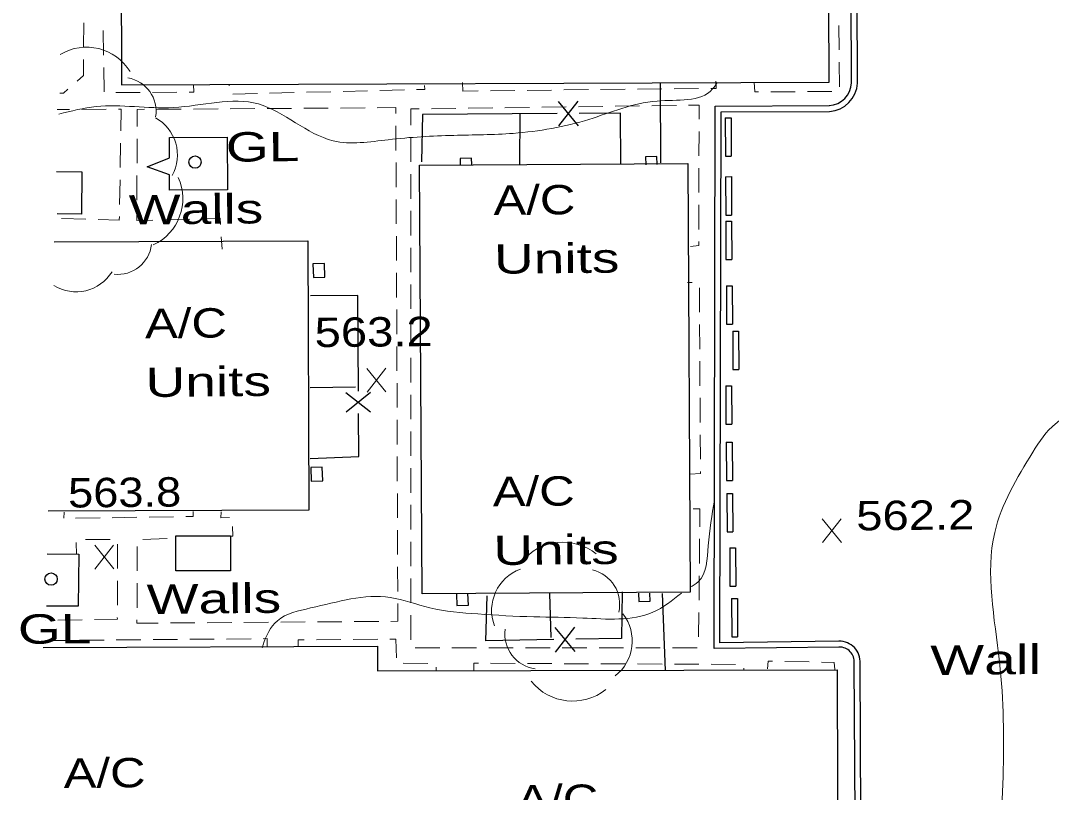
# Model space of a CAD drawing. Extents: x 2361708 to 2370558, y 6977955 to 6991887.
# Drawn here: x 2365812.5 to 2365980.8, y 6986470.4 to 6986596.5 of the extents above; entities that cross this region are included whole.
import ezdxf

# ---------------------------------------------------------------- set-up
doc = ezdxf.new("R2010")
doc.units = 0
doc.header["$LTSCALE"] = 1.9
for name, color, linetype, lineweight in [('11', 7, 'Continuous', 25), ('13', 7, 'Continuous', 13), ('17', 7, 'Continuous', 25), ('18', 7, 'Continuous', 25), ('2', 7, 'Continuous', 25), ('20', 7, 'Continuous', 25), ('23', 7, 'Continuous', 25), ('29', 7, 'Continuous', 13), ('31', 7, 'Continuous', 13), ('35', 7, 'Continuous', 13)]:
    doc.layers.add(name, color=color, linetype=linetype, lineweight=lineweight)

msp = doc.modelspace()

# ---------------------------------------------------------------- linework, layer by layer
at = {"layer": '11'}
for points in [[(2365829.001, 6986585.978), (2365944.493, 6986586.438), (2365944.338, 6986624.768), (2365922.458, 6986624.68), (2365922.459, 6986623.5), (2365888.808, 6986623.43), (2365888.807, 6986624.629), (2365866.816, 6986624.57), (2365866.818, 6986623.33), (2365850.977, 6986623.289), (2365850.973, 6986624.739), (2365828.883, 6986624.669)], [(2365878.055, 6986502.881), (2365877.618, 6986572.881), (2365921.418, 6986573.148), (2365921.844, 6986503.148)]]:
    msp.add_lwpolyline(points, close=True, dxfattribs=at)
for points in [[(2365817.975, 6986560.332), (2365859.406, 6986560.507), (2365859.584, 6986516.546), (2365817.014, 6986516.371)], [(2365816.175, 6986494.132), (2365870.756, 6986494.301), (2365870.764, 6986490.311), (2365945.836, 6986490.466), (2365945.926, 6986451.585), (2365921.736, 6986451.534), (2365921.727, 6986453.505), (2365890.757, 6986453.37), (2365890.76, 6986451.91), (2365869.021, 6986451.833), (2365869.011, 6986455.933), (2365848.441, 6986455.877), (2365848.438, 6986457.217), (2365815.048, 6986457.119)]]:
    msp.add_lwpolyline(points, dxfattribs=at)
at = {"layer": '13'}
for p, q in [((2365822.815, 6986596.1), (2365822.803, 6986592.1)), ((2365946.095, 6986595.673), (2365946.133, 6986591.674)), ((2365826.065, 6986590.831), (2365825.997, 6986594.83)), ((2365826.162, 6986584.832), (2365826.094, 6986588.831)), ((2365946.152, 6986589.673), (2365946.18, 6986585.674)), ((2365846.544, 6986585.805), (2365846.542, 6986585.995)), ((2365869.163, 6986585.011), (2365865.163, 6986584.913)), ((2365875.162, 6986585.158), (2365871.162, 6986585.06)), ((2365893.203, 6986585.06), (2365889.203, 6986585.022)), ((2365899.203, 6986585.127), (2365895.204, 6986585.079)), ((2365905.203, 6986585.194), (2365901.203, 6986585.146)), ((2365911.203, 6986585.261), (2365907.202, 6986585.213)), ((2365917.202, 6986585.318), (2365913.202, 6986585.28)), ((2365923.202, 6986585.375), (2365919.202, 6986585.337)), ((2365832.034, 6986584.737), (2365828.034, 6986584.709)), ((2365838.034, 6986584.774), (2365834.034, 6986584.746)), ((2365851.166, 6986584.569), (2365847.167, 6986584.471)), ((2365857.165, 6986584.716), (2365853.166, 6986584.618)), ((2365863.164, 6986584.863), (2365859.165, 6986584.765)), ((2365938.978, 6986584.855), (2365934.978, 6986584.837)), ((2365944.978, 6986584.882), (2365940.978, 6986584.864)), ((2365818.499, 6986581.948), (2365820.499, 6986581.957)), ((2365822.5, 6986581.976), (2365826.499, 6986582.004)), ((2365834.75, 6986581.993), (2365838.75, 6986582.021)), ((2365840.75, 6986582.03), (2365844.75, 6986582.058)), ((2365846.75, 6986582.067), (2365850.749, 6986582.095)), ((2365852.75, 6986582.104), (2365856.749, 6986582.132)), ((2365858.75, 6986582.151), (2365862.749, 6986582.179)), ((2365864.749, 6986582.188), (2365868.749, 6986582.216)), ((2365883.581, 6986582.137), (2365879.581, 6986582.08)), ((2365889.58, 6986582.214), (2365885.581, 6986582.167)), ((2365895.58, 6986582.292), (2365891.58, 6986582.244)), ((2365901.579, 6986582.369), (2365897.58, 6986582.321)), ((2365907.579, 6986582.456), (2365903.58, 6986582.398)), ((2365913.578, 6986582.533), (2365909.579, 6986582.485)), ((2365919.578, 6986582.61), (2365915.578, 6986582.562)), ((2365873.778, 6986579.274), (2365873.796, 6986575.274)), ((2365923.266, 6986574.375), (2365923.278, 6986578.375)), ((2365831.514, 6986573.172), (2365831.526, 6986577.172)), ((2365876.236, 6986577.387), (2365876.234, 6986573.387)), ((2365828.842, 6986576.456), (2365828.77, 6986572.456)), ((2365873.805, 6986573.274), (2365873.823, 6986569.274)), ((2365923.264, 6986568.375), (2365923.265, 6986572.375)), ((2365828.739, 6986570.455), (2365828.667, 6986566.454)), ((2365831.491, 6986567.171), (2365831.503, 6986571.172)), ((2365876.233, 6986571.387), (2365876.231, 6986567.387)), ((2365873.832, 6986567.274), (2365873.85, 6986563.274)), ((2365876.23, 6986565.387), (2365876.228, 6986561.386)), ((2365923.251, 6986562.374), (2365923.263, 6986566.375)), ((2365823.18, 6986564.032), (2365819.179, 6986564.134)), ((2365840.111, 6986564.053), (2365836.112, 6986563.945)), ((2365845.397, 6986559.173), (2365845.279, 6986561.172)), ((2365873.859, 6986561.274), (2365873.877, 6986557.274)), ((2365876.227, 6986559.387), (2365876.225, 6986555.386)), ((2365873.886, 6986555.274), (2365873.904, 6986551.274)), ((2365876.224, 6986553.386), (2365876.222, 6986549.386)), ((2365922.153, 6986553.693), (2365921.413, 6986553.706)), ((2365923.35, 6986548.844), (2365923.332, 6986552.844)), ((2365873.913, 6986549.274), (2365873.931, 6986545.274)), ((2365876.221, 6986547.386), (2365876.219, 6986543.386)), ((2365923.387, 6986542.845), (2365923.358, 6986546.844)), ((2365873.941, 6986543.274), (2365873.959, 6986539.274)), ((2365876.218, 6986541.386), (2365876.217, 6986537.385)), ((2365923.424, 6986536.845), (2365923.396, 6986540.845)), ((2365873.968, 6986537.274), (2365873.976, 6986533.274)), ((2365876.216, 6986535.386), (2365876.224, 6986531.385)), ((2365923.461, 6986530.845), (2365923.433, 6986534.845)), ((2365873.985, 6986531.274), (2365873.993, 6986527.274)), ((2365876.223, 6986529.385), (2365876.221, 6986525.385)), ((2365923.488, 6986524.845), (2365923.47, 6986528.845)), ((2365874.002, 6986525.273), (2365874.01, 6986521.274)), ((2365876.22, 6986523.385), (2365876.228, 6986519.385)), ((2365874.019, 6986519.274), (2365874.037, 6986515.274)), ((2365819.554, 6986515.235), (2365819.625, 6986516.196)), ((2365876.227, 6986517.385), (2365876.235, 6986513.385)), ((2365825.484, 6986515.272), (2365821.485, 6986515.203)), ((2365831.484, 6986515.369), (2365827.484, 6986515.301)), ((2365837.484, 6986515.456), (2365833.484, 6986515.398)), ((2365874.046, 6986513.274), (2365874.054, 6986509.273)), ((2365821.651, 6986509.265), (2365821.562, 6986511.264)), ((2365823.108, 6986511.719), (2365827.108, 6986511.757)), ((2365828.335, 6986510.998), (2365828.323, 6986506.998)), ((2365832.448, 6986511.748), (2365836.447, 6986511.896)), ((2365876.234, 6986511.385), (2365876.242, 6986507.384)), ((2365923.33, 6986507.823), (2365923.362, 6986511.823)), ((2365831.547, 6986506.599), (2365831.559, 6986510.599)), ((2365874.063, 6986507.274), (2365874.071, 6986503.273)), ((2365828.322, 6986504.998), (2365828.31, 6986500.998)), ((2365831.515, 6986500.598), (2365831.536, 6986504.599)), ((2365876.241, 6986505.384), (2365876.239, 6986501.384)), ((2365923.267, 6986501.821), (2365923.309, 6986505.822)), ((2365876.238, 6986499.384), (2365876.246, 6986495.383)), ((2365923.204, 6986495.821), (2365923.246, 6986499.822)), ((2365816.583, 6986498.566), (2365816.553, 6986498.566)), ((2365822.583, 6986498.643), (2365818.583, 6986498.595)), ((2365840.978, 6986498.148), (2365836.978, 6986498.12)), ((2365846.978, 6986498.185), (2365842.978, 6986498.157)), ((2365852.978, 6986498.232), (2365848.978, 6986498.204)), ((2365858.978, 6986498.27), (2365854.978, 6986498.242)), ((2365864.978, 6986498.317), (2365860.978, 6986498.289)), ((2365870.977, 6986498.354), (2365866.978, 6986498.326)), ((2365820.135, 6986495.27), (2365816.585, 6986495.246)), ((2365826.134, 6986495.327), (2365822.134, 6986495.289)), ((2365832.134, 6986495.374), (2365828.134, 6986495.346)), ((2365838.134, 6986495.421), (2365834.134, 6986495.393)), ((2365844.134, 6986495.468), (2365840.134, 6986495.44)), ((2365850.133, 6986495.525), (2365846.134, 6986495.487)), ((2365860.806, 6986495.367), (2365864.805, 6986495.395)), ((2365866.805, 6986495.414), (2365870.805, 6986495.442)), ((2365876.939, 6986494.07), (2365880.939, 6986494.068)), ((2365882.939, 6986494.067), (2365886.939, 6986494.065)), ((2365888.939, 6986494.064), (2365892.94, 6986494.063)), ((2365894.94, 6986494.062), (2365898.94, 6986494.06)), ((2365900.94, 6986494.059), (2365904.94, 6986494.057)), ((2365906.94, 6986494.056), (2365910.941, 6986494.064)), ((2365912.941, 6986494.063), (2365916.941, 6986494.061)), ((2365918.941, 6986494.06), (2365922.941, 6986494.068)), ((2365874.993, 6986491.522), (2365878.993, 6986491.51)), ((2365880.369, 6986490.893), (2365880.355, 6986490.313)), ((2365889.244, 6986491.527), (2365893.244, 6986491.505)), ((2365895.244, 6986491.495), (2365899.245, 6986491.473)), ((2365901.244, 6986491.461), (2365905.245, 6986491.45)), ((2365907.245, 6986491.438), (2365911.246, 6986491.427)), ((2365913.246, 6986491.416), (2365917.246, 6986491.394)), ((2365919.246, 6986491.383), (2365923.247, 6986491.371)), ((2365925.247, 6986491.36), (2365929.247, 6986491.348)), ((2365930.603, 6986490.731), (2365930.595, 6986490.481)), ((2365937.273, 6986491.824), (2365941.274, 6986491.752))]:
    msp.add_line(p, q, dxfattribs=at)
for points in [[(2365822.802, 6986590.099), (2365822.797, 6986587.509), (2365821.735, 6986586.579)], [(2365820.228, 6986585.265), (2365819.524, 6986584.638), (2365818.904, 6986584.642)], [(2365840.751, 6986586.04), (2365840.783, 6986584.791), (2365840.034, 6986584.783)], [(2365878.475, 6986585.889), (2365878.511, 6986585.24), (2365877.161, 6986585.207)], [(2365887.204, 6986585.003), (2365884.734, 6986584.969), (2365884.671, 6986586.368)], [(2365925.991, 6986586.551), (2365926.052, 6986585.402), (2365925.202, 6986585.394)], [(2365932.978, 6986584.828), (2365932.408, 6986584.823), (2365932.293, 6986586.401)], [(2365828.499, 6986582.013), (2365828.939, 6986582.018), (2365828.873, 6986578.457)], [(2365831.536, 6986579.172), (2365831.55, 6986581.972), (2365832.75, 6986581.984)], [(2365870.749, 6986582.235), (2365873.769, 6986582.255), (2365873.769, 6986581.274)], [(2365877.581, 6986582.05), (2365876.231, 6986582.038), (2365876.237, 6986579.388)], [(2365923.279, 6986580.376), (2365923.288, 6986582.666), (2365921.578, 6986582.639)], [(2365834.112, 6986563.886), (2365831.473, 6986563.811), (2365831.48, 6986565.171)], [(2365828.636, 6986564.454), (2365828.622, 6986563.894), (2365825.181, 6986563.981)], [(2365845.149, 6986563.171), (2365845.09, 6986564.191), (2365842.11, 6986564.112)], [(2365921.897, 6986559.581), (2365923.246, 6986559.734), (2365923.25, 6986560.374)], [(2365921.821, 6986522.429), (2365923.5, 6986522.525), (2365923.497, 6986522.845)], [(2365840.705, 6986516.316), (2365840.673, 6986515.506), (2365839.483, 6986515.485)], [(2365846.635, 6986515.343), (2365845.225, 6986515.259), (2365845.256, 6986516.24)], [(2365923.383, 6986513.823), (2365923.405, 6986516.724), (2365922.305, 6986516.723)], [(2365846.704, 6986512.264), (2365847.134, 6986512.278), (2365847.129, 6986513.847)], [(2365874.08, 6986501.273), (2365874.088, 6986498.383), (2365872.978, 6986498.373)], [(2365828.3, 6986498.997), (2365828.302, 6986498.718), (2365824.582, 6986498.672)], [(2365834.978, 6986498.101), (2365831.498, 6986498.078), (2365831.504, 6986498.598)], [(2365852.747, 6986494.17), (2365852.754, 6986495.55), (2365852.134, 6986495.544)], [(2365857.825, 6986494.318), (2365857.825, 6986495.338), (2365858.806, 6986495.348)], [(2365872.805, 6986495.461), (2365873.765, 6986495.47), (2365873.874, 6986492.431)], [(2365886.525, 6986490.271), (2365886.513, 6986491.541), (2365887.243, 6986491.538)], [(2365934.464, 6986490.608), (2365934.543, 6986491.878), (2365935.273, 6986491.865)], [(2365943.274, 6986491.711), (2365945.355, 6986491.671), (2365945.446, 6986490.512)]]:
    msp.add_lwpolyline(points, dxfattribs=at)
at = {"layer": '17'}
for p, q in [((2365917.057, 6986573.266), (2365916.963, 6986586.346)), ((2365900.281, 6986583.267), (2365903.519, 6986579.287)), ((2365903.481, 6986583.287), (2365900.319, 6986579.267)), ((2365894.039, 6986581.277), (2365893.938, 6986573.046)), ((2365867.203, 6986536.63), (2365859.764, 6986536.509)), ((2365869.652, 6986532.542), (2365865.622, 6986535.715)), ((2365869.622, 6986535.743), (2365865.652, 6986532.514)), ((2365899.104, 6986495.731), (2365898.895, 6986502.94)), ((2365917.796, 6986490.359), (2365917.297, 6986502.905)), ((2365902.938, 6986497.428), (2365899.806, 6986493.368)), ((2365899.738, 6986497.368), (2365903.006, 6986493.428))]:
    msp.add_line(p, q, dxfattribs=at)
for points in [[(2365900.099, 6986581.295), (2365878.11, 6986581.126), (2365877.944, 6986573.383)], [(2365910.508, 6986573.104), (2365910.429, 6986581.373), (2365903.7, 6986581.319)], [(2365867.66, 6986535.934), (2365867.541, 6986551.554), (2365859.822, 6986551.5)], [(2365859.784, 6986524.988), (2365867.731, 6986525.284), (2365867.684, 6986532.334)], [(2365899.567, 6986495.395), (2365888.479, 6986495.2), (2365888.659, 6986502.532)], [(2365910.704, 6986503.172), (2365910.586, 6986495.591), (2365903.167, 6986495.46)]]:
    msp.add_lwpolyline(points, dxfattribs=at)
at = {"layer": '18'}
for p, q in [((2365836.815, 6986574.072), (2365836.804, 6986577.402)), ((2365821.931, 6986500.837), (2365816.741, 6986500.878))]:
    msp.add_line(p, q, dxfattribs=at)
for points in [[(2365836.804, 6986577.402), (2365846.244, 6986577.422), (2365846.266, 6986568.812), (2365836.836, 6986568.782), (2365836.822, 6986571.302)], [(2365836.822, 6986571.302), (2365833.189, 6986572.608), (2365836.815, 6986574.072)], [(2365818.386, 6986571.807), (2365822.497, 6986571.766), (2365822.433, 6986564.875), (2365818.452, 6986564.917)], [(2365816.87, 6986509.399), (2365822, 6986509.358), (2365821.931, 6986500.837)]]:
    msp.add_lwpolyline(points, dxfattribs=at)
msp.add_lwpolyline([(2365846.798, 6986506.644), (2365837.837, 6986506.639), (2365837.833, 6986512.319), (2365846.794, 6986512.324)], close=True, dxfattribs=at)
at = {"layer": '2'}
for p, q in [((2365948.175, 6986586.263), (2365947.936, 6986649.213)), ((2365949.135, 6986586.262), (2365948.895, 6986649.213)), ((2365927.538, 6986580.576), (2365928.498, 6986580.585)), ((2365927.538, 6986580.576), (2365927.577, 6986574.316)), ((2365928.498, 6986580.585), (2365928.537, 6986574.325)), ((2365927.577, 6986574.316), (2365928.537, 6986574.325)), ((2365927.599, 6986570.976), (2365928.559, 6986570.986)), ((2365927.599, 6986570.976), (2365927.639, 6986564.716)), ((2365928.559, 6986570.986), (2365928.599, 6986564.725)), ((2365927.628, 6986563.696), (2365928.588, 6986563.705)), ((2365927.628, 6986563.696), (2365927.668, 6986557.436)), ((2365927.639, 6986564.716), (2365928.599, 6986564.725)), ((2365928.588, 6986563.705), (2365928.628, 6986557.446)), ((2365927.668, 6986557.436), (2365928.628, 6986557.446)), ((2365927.739, 6986553.156), (2365928.699, 6986553.166)), ((2365927.739, 6986553.156), (2365927.778, 6986546.897)), ((2365928.699, 6986553.166), (2365928.738, 6986546.906)), ((2365927.778, 6986546.897), (2365928.738, 6986546.906)), ((2365928.769, 6986545.756), (2365929.729, 6986545.765)), ((2365928.769, 6986545.756), (2365928.809, 6986539.496)), ((2365929.729, 6986545.765), (2365929.769, 6986539.505)), ((2365928.809, 6986539.496), (2365929.769, 6986539.505)), ((2365927.625, 6986536.805), (2365928.584, 6986536.814)), ((2365927.625, 6986536.805), (2365927.664, 6986530.545)), ((2365928.584, 6986536.814), (2365928.624, 6986530.554)), ((2365927.664, 6986530.545), (2365928.624, 6986530.554)), ((2365927.722, 6986527.615), (2365928.682, 6986527.624)), ((2365927.722, 6986527.615), (2365927.761, 6986521.355)), ((2365928.682, 6986527.624), (2365928.721, 6986521.364)), ((2365927.761, 6986521.355), (2365928.721, 6986521.364)), ((2365927.801, 6986519.256), (2365928.761, 6986519.265)), ((2365927.801, 6986519.256), (2365927.841, 6986512.996)), ((2365928.761, 6986519.265), (2365928.801, 6986513.005)), ((2365927.841, 6986512.996), (2365928.801, 6986513.005)), ((2365928.286, 6986510.38), (2365929.246, 6986510.389)), ((2365928.286, 6986510.38), (2365928.326, 6986504.12)), ((2365929.246, 6986510.389), (2365929.286, 6986504.129)), ((2365928.326, 6986504.12), (2365929.286, 6986504.129)), ((2365928.575, 6986502.092), (2365929.535, 6986502.101)), ((2365928.575, 6986502.092), (2365928.614, 6986495.832)), ((2365929.535, 6986502.101), (2365929.574, 6986495.841)), ((2365928.614, 6986495.832), (2365929.574, 6986495.841)), ((2365949.003, 6986423.632), (2365948.607, 6986491.492)), ((2365949.963, 6986423.642), (2365949.567, 6986491.501))]:
    msp.add_line(p, q, dxfattribs=at)
for points in [[(2365946.121, 6986494.179), (2365925.723, 6986493.915), (2365925.899, 6986582.51), (2365944.559, 6986582.598)], [(2365946.112, 6986495.139), (2365926.684, 6986494.884), (2365926.858, 6986581.56), (2365944.568, 6986581.638)]]:
    msp.add_lwpolyline(points, dxfattribs=at)
for centre, radius, start, end in [((2365944.305, 6986586.464), 3.873, 273.12115, 357.60161), ((2365944.305, 6986586.464), 4.833, 273.12115, 357.60161), ((2365946.192, 6986491.754), 3.384, 355.71761, 91.35801), ((2365946.192, 6986491.754), 2.424, 355.71761, 91.35801)]:
    msp.add_arc(centre, radius, start, end, dxfattribs=at)
at = {"layer": '20'}
for centre in [(2365840.982, 6986573.372), (2365817.479, 6986505.285)]:
    msp.add_circle(centre, 1, dxfattribs=at)
at = {"layer": '23'}
for p, q in [((2365883.656, 6986502.794), (2365883.734, 6986500.955)), ((2365913.376, 6986502.977), (2365913.429, 6986501.598))]:
    msp.add_line(p, q, dxfattribs=at)
for points in [[(2365886.168, 6986572.982), (2365886.128, 6986574.011), (2365884.249, 6986573.933), (2365884.288, 6986572.964)], [(2365916.46, 6986572.95), (2365916.407, 6986574.299), (2365914.527, 6986574.222), (2365914.58, 6986572.942)], [(2365883.734, 6986500.955), (2365885.613, 6986501.033), (2365885.535, 6986502.922)], [(2365913.429, 6986501.598), (2365915.308, 6986501.676), (2365915.255, 6986502.995)]]:
    msp.add_lwpolyline(points, dxfattribs=at)
for points in [[(2365860.313, 6986554.495), (2365862.192, 6986554.573), (2365862.101, 6986556.812), (2365860.221, 6986556.734)], [(2365859.97, 6986521.24), (2365861.849, 6986521.318), (2365861.757, 6986523.557), (2365859.878, 6986523.479)]]:
    msp.add_lwpolyline(points, close=True, dxfattribs=at)
at = {"layer": '29'}
for centre, radius, start, end in [((2365823.279, 6986583.825), 8.302, 31.23691, 121.23691), ((2365829.103, 6986581.656), 5.531, 350.46386, 80.46386), ((2365831.192, 6986574.53), 6.921, 331.19626, 61.19626), ((2365830.685, 6986567.381), 8.302, 294.76753, 24.76753), ((2365828.388, 6986560.553), 5.531, 263.57518, 353.57518), ((2365821.559, 6986559.104), 6.921, 238.27063, 328.27063), ((2365901.055, 6986502.657), 8.644, 51.05374, 141.05374), ((2365896.612, 6986500.158), 7.207, 110.42799, 200.42799), ((2365904.551, 6986501.17), 5.76, 346.86542, 76.86542), ((2365905.159, 6986495.164), 7.207, 307.8953, 37.8953), ((2365897.326, 6986496.311), 5.76, 172.0521, 262.0521), ((2365902.635, 6986493.994), 8.644, 218.6356, 308.6356)]:
    msp.add_arc(centre, radius, start, end, dxfattribs=at)
at = {"layer": '31'}
for p, q in [((2365872.161, 6986535.837), (2365869.044, 6986539.687)), ((2365869.081, 6986535.807), (2365872.124, 6986539.717)), ((2365946.519, 6986511.253), (2365943.401, 6986515.104)), ((2365943.439, 6986511.224), (2365946.482, 6986515.133)), ((2365827.724, 6986506.952), (2365824.607, 6986510.803)), ((2365824.644, 6986506.923), (2365827.687, 6986510.832))]:
    msp.add_line(p, q, dxfattribs=at)
at = {"layer": '35'}
for points in [[(2365818.727, 6986581.2), (2365824.845, 6986582.428), (2365837.437, 6986582.269), (2365851.332, 6986582.851), (2365863.52, 6986576.846), (2365872.539, 6986577.023), (2365883.233, 6986577.724), (2365892.94, 6986578.057), (2365905.299, 6986580.334), (2365916.411, 6986583.33), (2365925.493, 6986585.307), (2365926.253, 6986586.354)], [(2365983.343, 6986409.119), (2365979.954, 6986418.437), (2365974.511, 6986433.416), (2365972.174, 6986453.045), (2365972.904, 6986473.042), (2365972.325, 6986491.768), (2365971.544, 6986512.902), (2365977.77, 6986526.002), (2365981.456, 6986530.637), (2365983.444, 6986531.916)], [(2365925.772, 6986518.146), (2365924.773, 6986510.716), (2365923.119, 6986504.821), (2365921.777, 6986503.917)], [(2365920.386, 6986502.984), (2365915.735, 6986499.86), (2365904.274, 6986498.921), (2365896.302, 6986499.115), (2365887.157, 6986499.578), (2365879.306, 6986500.603), (2365872.861, 6986502.272), (2365859.856, 6986500.558), (2365854.436, 6986498.486), (2365852.113, 6986494.554), (2365851.968, 6986494.042)]]:
    msp.add_spline(points, degree=3, dxfattribs=at)

# ---------------------------------------------------------------- texts
at = {"layer": '18'}
for s, width, p in [('Walls', 1.4, (2365830.179, 6986563.158)), ('Walls', 1.4, (2365833.104, 6986499.573)), ('Wall', 1.45, (2365961.055, 6986489.61))]:
    msp.add_text(s, height=4.8, rotation=0.545, dxfattribs=dict(at, width=width)).set_placement(p)
at = {"layer": '20'}
for s, width, p in [('  GL', 1.4, (2365841.052, 6986573.372)), ('A/C', 1.25, (2365889.727, 6986564.725)), ('Units', 1.4, (2365889.818, 6986555.126)), ('A/C', 1.25, (2365832.835, 6986544.603)), ('Units', 1.4, (2365832.927, 6986535.003)), ('A/C', 1.25, (2365889.619, 6986517.162)), ('Units', 1.4, (2365889.711, 6986507.562)), ('  GL', 1.4, (2365807.1, 6986494.645)), ('A/C', 1.25, (2365819.554, 6986471.163)), ('A/C', 1.25, (2365893.469, 6986466.826))]:
    msp.add_text(s, height=4.8, rotation=0.545, dxfattribs=dict(at, width=width)).set_placement(p)
at = {"layer": '31'}
for s, width, p in [('563.2', 1.2, (2365860.531, 6986543.146)), ('563.8', 1.15, (2365820.278, 6986516.952)), ('562.2', 1.2, (2365948.96, 6986513.217))]:
    msp.add_text(s, height=4.8, rotation=0.545, dxfattribs=dict(at, width=width)).set_placement(p)

doc.saveas('drawing.dxf')
